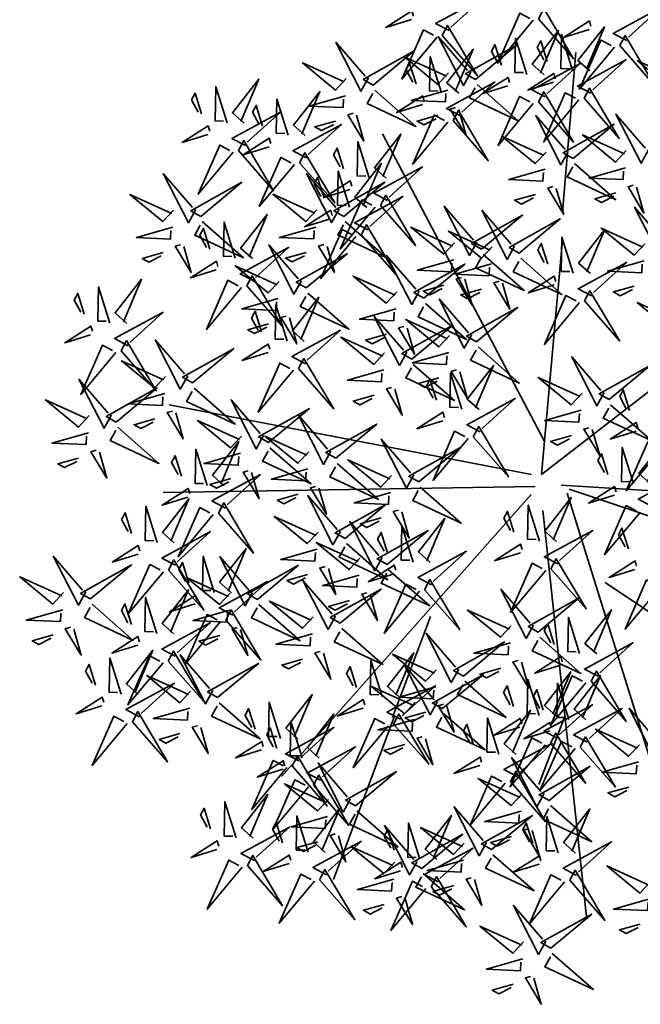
# Model space of a CAD drawing. Extents: x 883 to 364438, y -13 to 4201180.
# Tile 594 of 607: x 364375.157 to 364376.132, y 4200841.886 to 4200843.435. Entities that reach past the tile are written whole.
import ezdxf

# ---------------------------------------------------------------- set-up
doc = ezdxf.new("R2010")
doc.units = 0
doc.header["$LTSCALE"] = 0.5
doc.header["$MEASUREMENT"] = 0
doc.layers.add('L-tree', color=102, linetype='Continuous', lineweight=35)

# ---------------------------------------------------------------- blocks, each defined once
blk = doc.blocks.new('shrub3')
at = {"color": 32}
for p, q in [((-68.47, 143.52), (-106.19, 232.32)), ((-5.99, -2.5), (58.67, 140.12)), ((-14.08, 16.34), (-186.51, 134.74)), ((-5.99, -2.5), (-59.88, 126.66)), ((7.48, -2.5), (134.11, 54.01)), ((12.87, -2.5), (147.58, 19.03)), ((-11.38, -5.19), (-224.23, -69.78)), ((12.87, -5.19), (169.14, -161.27)), ((-5.99, -10.57), (-202.68, -118.21)), ((-5.99, -15.96), (-59.88, -236.62)), ((4.78, -21.34), (142.19, -225.85)), ((58.17, -42.16), (184.8, -55.61)), ((74.33, -125.58), (79.72, -168.64))]:
    blk.add_line(p, q, dxfattribs=at)
at = {"color": 98}
for p, q in [((-17.27, -174.02), (-25.36, -109.43)), ((-16.77, -172.03), (-3.3, -276.98))]:
    blk.add_line(p, q, dxfattribs=at)
at = {"color": 94}
for points in [[(-82.48, 253), (-91.71, 253), (-73.24, 280.67), (-82.48, 255.31)], [(-105.56, 248.39), (-117.11, 236.86), (-107.87, 253), (-105.56, 250.69)], [(-93.64, 226.42), (-102.88, 228.72), (-98.26, 254.08), (-95.95, 226.42)], [(-87.09, 246.08), (-94.02, 213.8), (-96.33, 246.08), (-89.4, 246.08)], [(-43.31, 249.24), (-45.84, 240.07), (-71.08, 245.32), (-43.37, 246.93)], [(-137.97, 237.61), (-144.9, 205.33), (-147.21, 237.61), (-140.28, 237.61)], [(-116.96, 211.59), (-126.2, 213.9), (-121.58, 239.26), (-119.27, 211.59)], [(-86.72, 214.89), (-95.95, 214.89), (-77.48, 242.56), (-86.72, 217.19)], [(-180, 208.53), (-189.23, 208.53), (-170.76, 236.2), (-180, 210.84)], [(-110.04, 200.06), (-119.27, 200.06), (-100.8, 227.73), (-110.04, 202.37)], [(-109.8, 210.27), (-121.35, 198.75), (-112.11, 214.89), (-109.8, 212.58)], [(-91.33, 207.97), (-98.26, 175.69), (-100.57, 207.97), (-93.64, 207.97)], [(-40.09, 200.83), (-40.32, 191.59), (-67.52, 210.75), (-42.39, 200.88)], [(-156.69, 192.36), (-156.92, 183.12), (-184.12, 202.28), (-159, 192.41)], [(-157.24, 177.72), (-166.48, 180.02), (-161.86, 205.38), (-159.55, 177.72)], [(-133.12, 195.45), (-144.67, 183.92), (-135.43, 200.06), (-133.12, 197.76)], [(-150.32, 166.19), (-159.55, 166.19), (-141.08, 193.86), (-150.32, 168.49)], [(-114.65, 193.15), (-121.58, 160.87), (-123.89, 193.15), (-116.96, 193.15)], [(-51.79, 194.19), (-54.32, 185.02), (-79.56, 190.27), (-51.85, 191.88)], [(-149.89, 187.57), (-117.79, 179.84), (-150.12, 178.34), (-149.95, 185.26)], [(-82.49, 177.53), (-82.72, 168.3), (-109.92, 187.46), (-84.79, 177.59)], [(-75.69, 172.75), (-43.59, 165.01), (-75.92, 163.51), (-75.75, 170.44)], [(-36.06, 177.63), (-24.82, 165.8), (-40.72, 175.44), (-38.36, 177.69)], [(-152.66, 169.16), (-141.42, 157.33), (-157.33, 166.97), (-154.96, 169.22)], [(-94.19, 170.9), (-96.72, 161.73), (-121.96, 166.98), (-94.25, 168.59)], [(-4.05, 156.36), (-4.28, 147.13), (-31.48, 166.28), (-6.35, 156.42)], [(-78.46, 154.34), (-67.22, 142.51), (-83.13, 152.15), (-80.76, 154.4)], [(-15.75, 149.73), (-18.28, 140.55), (-43.52, 145.8), (-15.81, 147.42)], [(-36.4, 118.43), (-45.64, 120.73), (-41.02, 146.1), (-38.71, 118.43)], [(-29.48, 106.9), (-38.71, 106.9), (-20.24, 134.57), (-29.48, 109.2)], [(-84.61, 111.9), (-84.84, 102.66), (-112.04, 121.82), (-86.91, 111.95)], [(24.53, 120.08), (22, 110.91), (-3.24, 116.16), (24.47, 117.77)], [(-105.81, 103.43), (-106.04, 94.19), (-133.24, 113.35), (-108.11, 103.48)], [(-77.81, 107.11), (-45.71, 99.37), (-78.04, 97.87), (-77.87, 104.8)], [(-52.56, 102.29), (-64.1, 90.76), (-54.87, 106.9), (-52.56, 104.59)], [(-96.31, 105.26), (-98.84, 96.09), (-124.08, 101.34), (-96.37, 102.95)], [(-117.51, 96.79), (-120.04, 87.62), (-145.28, 92.87), (-117.57, 94.48)], [(-99.01, 98.64), (-66.91, 90.91), (-99.24, 89.41), (-99.07, 96.33)], [(-34.09, 99.98), (-41.02, 67.7), (-43.33, 99.98), (-36.4, 99.98)], [(-80.58, 88.7), (-69.34, 76.87), (-85.25, 86.51), (-82.88, 88.76)], [(-101.78, 80.23), (-90.54, 68.4), (-106.45, 78.04), (-104.08, 80.29)], [(-122.77, 61.08), (-123, 51.85), (-150.2, 71), (-125.08, 61.14)], [(4.43, 58.96), (4.2, 49.73), (-23, 68.88), (2.13, 59.02)], [(-82.49, 52.61), (-82.72, 43.38), (-109.92, 62.53), (-84.79, 52.67)], [(-134.47, 54.44), (-137, 45.27), (-162.24, 50.52), (-134.53, 52.13)], [(-115.97, 56.29), (-83.87, 48.56), (-116.2, 47.06), (-116.03, 53.98)], [(11.23, 54.17), (43.33, 46.44), (11, 44.94), (11.17, 51.86)], [(-75.69, 47.82), (-43.59, 40.09), (-75.92, 38.59), (-75.75, 45.51)], [(-7.27, 52.33), (-9.8, 43.15), (-35.04, 48.4), (-7.33, 50.02)], [(32.24, 47.24), (20.7, 35.71), (29.93, 51.85), (32.24, 49.54)], [(54.76, 23.15), (45.52, 25.45), (50.14, 50.81), (52.45, 23.15)], [(-94.19, 45.97), (-96.72, 36.8), (-121.96, 42.05), (-94.25, 43.67)], [(-57.6, 14.68), (-66.84, 16.98), (-62.22, 42.34), (-59.91, 14.68)], [(50.71, 44.93), (43.78, 12.65), (41.47, 44.93), (48.4, 44.93)], [(-118.74, 37.88), (-107.5, 26.06), (-123.41, 35.69), (-121.04, 37.94)], [(8.46, 35.77), (19.7, 23.94), (3.8, 33.57), (6.16, 35.82)], [(61.69, 11.62), (52.45, 11.62), (70.92, 39.29), (61.69, 13.92)], [(-112.17, 25.08), (-112.4, 15.85), (-139.6, 35.01), (-114.47, 25.14)], [(-50.68, 3.15), (-59.91, 3.15), (-41.44, 30.82), (-50.68, 5.45)], [(-78.46, 29.41), (-67.22, 17.59), (-83.13, 27.22), (-80.76, 29.47)], [(-123.87, 18.45), (-126.4, 9.27), (-151.64, 14.52), (-123.93, 16.14)], [(-105.37, 20.29), (-73.27, 12.56), (-105.6, 11.06), (-105.43, 17.99)], [(38.6, 7), (27.06, -4.52), (36.29, 11.62), (38.6, 9.31)], [(-108.14, 1.89), (-96.9, -9.94), (-112.81, -0.3), (-110.44, 1.95)], [(-73.76, -1.46), (-85.3, -12.99), (-76.07, 3.15), (-73.76, 0.84)], [(57.07, 4.7), (50.14, -27.58), (47.83, 4.7), (54.76, 4.7)], [(-55.29, -3.77), (-62.22, -36.05), (-64.53, -3.77), (-57.6, -3.77)], [(20.84, -34.02), (11.6, -31.72), (16.22, -6.36), (18.53, -34.02)], [(27.76, -45.55), (18.53, -45.55), (37, -17.88), (27.76, -43.25)], [(70.4, -26.87), (58.86, -38.4), (68.09, -22.26), (70.4, -24.57)], [(-74.01, -38.44), (-74.24, -47.67), (-101.44, -28.52), (-76.31, -38.38)], [(88.87, -29.18), (81.94, -61.46), (79.63, -29.18), (86.56, -29.18)], [(-85.71, -45.07), (-88.24, -54.25), (-113.48, -49), (-85.77, -47.38)], [(-67.21, -43.23), (-35.11, -50.96), (-67.44, -52.46), (-67.27, -45.54)], [(4.68, -50.16), (-6.86, -61.69), (2.37, -45.55), (4.68, -47.86)], [(-40.64, -80.61), (-49.88, -78.3), (-45.26, -52.94), (-42.95, -80.61)], [(23.15, -52.47), (16.22, -84.75), (13.91, -52.47), (20.84, -52.47)], [(-118.09, -53.82), (-85.99, -61.55), (-118.32, -63.05), (-118.15, -56.12)], [(73.84, -82.72), (64.6, -80.42), (69.22, -55.06), (71.53, -82.72)], [(-69.98, -61.63), (-58.74, -73.46), (-74.65, -63.83), (-72.28, -61.58)], [(-33.72, -92.14), (-42.95, -92.14), (-24.48, -64.47), (-33.72, -89.83)], [(80.77, -94.25), (71.53, -94.25), (90, -66.58), (80.77, -91.95)], [(31.99, -85.02), (31.76, -94.25), (4.56, -75.1), (29.69, -84.96)], [(20.29, -91.66), (17.76, -100.83), (-7.48, -95.58), (20.23, -93.97)], [(38.79, -89.81), (70.89, -97.54), (38.56, -99.04), (38.73, -92.12)], [(57.68, -98.86), (46.14, -110.39), (55.37, -94.25), (57.68, -96.56)], [(86.56, -120.84), (77.32, -118.53), (81.94, -93.17), (84.25, -120.84)], [(69.6, -127.19), (60.36, -124.88), (64.98, -99.52), (67.29, -127.19)], [(76.15, -101.17), (69.22, -133.45), (66.91, -101.17), (73.84, -101.17)], [(93.49, -132.37), (84.25, -132.37), (102.72, -104.7), (93.49, -130.06)], [(133.75, -112.55), (133.52, -121.78), (106.32, -102.62), (131.45, -112.49)], [(36.02, -108.22), (47.26, -120.04), (31.36, -110.41), (33.72, -108.16)], [(76.53, -138.72), (67.29, -138.72), (85.76, -111.05), (76.53, -136.41)], [(122.05, -119.18), (119.52, -128.36), (94.28, -123.11), (122, -121.49)], [(88.87, -139.28), (81.94, -171.56), (79.63, -139.28), (86.56, -139.28)]]:
    blk.add_lwpolyline(points, dxfattribs=at)
at = {"color": 20}
for points in [[(-84.78, 248.39), (-54.77, 236.86), (-84.78, 255.31), (-84.78, 248.39)], [(-135.66, 239.92), (-105.65, 228.39), (-135.66, 246.84), (-135.66, 239.92)], [(-102.88, 221.8), (-119.04, 237.94), (-109.8, 219.5), (-105.18, 221.8)], [(-119.04, 219.5), (-128.27, 228.72), (-128.27, 224.11), (-121.35, 219.5)], [(-126.2, 206.98), (-142.36, 223.12), (-133.12, 204.68), (-128.5, 206.98)], [(-152.14, 189.93), (-139.86, 219.65), (-159.05, 190.11), (-152.14, 189.93)], [(-142.36, 204.68), (-151.59, 213.9), (-151.59, 209.29), (-144.67, 204.68)], [(-89.02, 210.27), (-59.01, 198.75), (-89.02, 217.19), (-89.02, 210.27)], [(-182.31, 203.92), (-152.29, 192.39), (-182.31, 210.84), (-182.31, 203.92)], [(-112.34, 195.45), (-82.33, 183.92), (-112.34, 202.37), (-112.34, 195.45)], [(-77.94, 175.11), (-65.66, 204.83), (-84.85, 175.28), (-77.94, 175.11)], [(-47.41, 184.84), (-63.95, 169.09), (-45.28, 177.86), (-47.47, 182.54)], [(-152.62, 161.57), (-122.61, 150.05), (-152.62, 168.49), (-152.62, 161.57)], [(-45.51, 168.63), (-54.96, 159.63), (-50.35, 159.51), (-45.57, 166.32)], [(-89.81, 161.55), (-106.35, 145.8), (-87.68, 154.57), (-89.87, 159.24)], [(-221.39, 153.96), (-223.93, 144.79), (-249.17, 150.04), (-221.45, 151.65)], [(-87.91, 145.34), (-97.36, 136.34), (-92.75, 136.22), (-87.97, 143.03)], [(-80.06, 109.47), (-67.78, 139.19), (-86.97, 109.65), (-80.06, 109.47)], [(-11.37, 140.38), (-27.91, 124.63), (-9.24, 133.4), (-11.43, 138.07)], [(-101.26, 101), (-88.98, 130.72), (-108.17, 101.18), (-101.26, 101)], [(-45.64, 113.82), (-61.8, 129.96), (-52.56, 111.51), (-47.94, 113.82)], [(-61.8, 111.51), (-71.03, 120.73), (-71.03, 116.12), (-64.1, 111.51)], [(-9.47, 124.17), (-18.92, 115.16), (-14.31, 115.05), (-9.53, 121.86)], [(-256.32, 89.96), (-265.55, 89.96), (-247.08, 117.63), (-256.32, 92.27)], [(-31.78, 102.29), (-1.77, 90.76), (-31.78, 109.2), (-31.78, 102.29)], [(-167.46, 95.94), (-137.45, 84.41), (-167.46, 102.85), (-167.46, 95.94)], [(-91.93, 95.91), (-108.47, 80.16), (-89.8, 88.93), (-91.99, 93.61)], [(-224.89, 93.63), (-231.82, 61.35), (-234.13, 93.63), (-227.2, 93.63)], [(-113.13, 87.44), (-129.67, 71.69), (-111, 80.46), (-113.19, 85.14)], [(-118.22, 58.65), (-105.94, 88.37), (-125.13, 58.83), (-118.22, 58.65)], [(8.98, 56.54), (21.26, 86.25), (2.07, 56.71), (8.98, 56.54)], [(-169.58, 74.76), (-139.57, 63.23), (-169.58, 81.68), (-169.58, 74.76)], [(-90.03, 79.7), (-99.48, 70.7), (-94.87, 70.58), (-90.09, 77.39)], [(-77.94, 50.18), (-65.66, 79.9), (-84.85, 50.36), (-77.94, 50.18)], [(-111.23, 71.23), (-120.68, 62.23), (-116.07, 62.11), (-111.29, 68.92)], [(23, 56.46), (13.77, 65.68), (13.77, 61.07), (20.7, 56.46)], [(-107.62, 22.66), (-95.34, 52.37), (-114.53, 22.83), (-107.62, 22.66)], [(-130.09, 45.1), (-146.63, 29.34), (-127.96, 38.11), (-130.15, 42.79)], [(-2.89, 42.98), (-19.43, 27.23), (-0.76, 36), (-2.95, 40.67)], [(-89.81, 36.63), (-106.35, 20.87), (-87.68, 29.64), (-89.87, 34.32)], [(45.52, 18.53), (29.36, 34.67), (38.6, 16.23), (43.22, 18.53)], [(-128.19, 28.88), (-137.64, 19.88), (-133.03, 19.77), (-128.25, 26.57)], [(-66.84, 10.06), (-83, 26.2), (-73.76, 7.76), (-69.14, 10.06)], [(-0.99, 26.77), (-10.44, 17.76), (-5.83, 17.65), (-1.05, 24.46)], [(29.36, 16.23), (20.13, 25.45), (20.13, 20.84), (27.06, 16.23)], [(-163.04, -9.56), (-172.27, -9.56), (-153.8, 18.11), (-163.04, -7.25)], [(-87.91, 20.41), (-97.36, 11.41), (-92.75, 11.3), (-87.97, 18.11)], [(-83, 7.76), (-92.23, 16.98), (-92.23, 12.37), (-85.3, 7.76)], [(-119.49, 9.1), (-136.03, -6.65), (-117.36, 2.12), (-119.55, 6.79)], [(-52.98, -1.46), (-22.97, -12.99), (-52.98, 5.45), (-52.98, -1.46)], [(-117.59, -7.11), (-127.04, -16.11), (-122.43, -16.23), (-117.65, -9.42)], [(-69.46, -40.86), (-57.18, -11.15), (-76.37, -40.69), (-69.46, -40.86)], [(61.16, -17.65), (51.93, -8.43), (51.93, -13.04), (58.86, -17.65)], [(-217.86, -51.45), (-205.58, -21.74), (-224.77, -51.28), (-217.86, -51.45)], [(11.6, -38.64), (-4.56, -22.5), (4.68, -40.94), (9.3, -38.64)], [(-4.56, -40.94), (-13.79, -31.72), (-13.79, -36.33), (-6.86, -40.94)], [(25.46, -50.16), (55.47, -61.69), (25.46, -43.25), (25.46, -50.16)], [(-81.33, -54.42), (-97.87, -70.17), (-79.2, -61.4), (-81.39, -56.73)], [(36.54, -87.45), (48.82, -57.73), (29.63, -87.27), (36.54, -87.45)], [(-92.78, -91.68), (-80.5, -61.97), (-99.69, -91.51), (-92.78, -91.68)], [(-63.1, -93.8), (-50.82, -64.08), (-70.01, -93.62), (-63.1, -93.8)], [(-176.87, -66.25), (-179.4, -75.42), (-204.64, -70.17), (-176.93, -68.56)], [(-49.88, -85.22), (-66.04, -69.08), (-56.8, -87.52), (-52.18, -85.22)], [(64.6, -87.34), (48.44, -71.2), (57.68, -89.64), (62.3, -87.34)], [(-252.09, -91.37), (-252.32, -100.61), (-279.52, -81.45), (-254.4, -91.32)], [(48.44, -89.64), (39.21, -80.42), (39.21, -85.03), (46.14, -89.64)], [(-36.02, -96.75), (-6.01, -108.28), (-36.02, -89.83), (-36.02, -96.75)], [(78.46, -98.86), (108.47, -110.39), (78.46, -91.95), (78.46, -98.86)], [(-104.65, -105.24), (-121.19, -120.99), (-102.52, -112.22), (-104.71, -107.55)], [(8.98, -131.91), (21.26, -102.2), (2.07, -131.74), (8.98, -131.91)], [(24.67, -101), (8.13, -116.76), (26.8, -107.99), (24.61, -103.31)], [(77.32, -125.45), (61.16, -109.31), (70.4, -127.75), (75.02, -125.45)], [(60.36, -131.8), (44.2, -115.66), (53.44, -134.11), (58.06, -131.8)], [(91.18, -136.98), (121.19, -148.51), (91.18, -130.06), (91.18, -136.98)], [(126.43, -128.53), (109.89, -144.28), (128.56, -135.51), (126.37, -130.84)], [(74.22, -143.33), (104.23, -154.86), (74.22, -136.41), (74.22, -143.33)], [(-12.52, -172.6), (-21.75, -172.6), (-3.28, -144.93), (-12.52, -170.29)], [(89.54, -174.26), (101.82, -144.54), (82.63, -174.09), (89.54, -174.26)], [(128.33, -144.74), (118.88, -153.74), (123.49, -153.86), (128.27, -147.05)], [(-81.55, -168.04), (-91, -177.04), (-86.39, -177.15), (-81.61, -170.34)], [(-150.32, -202.24), (-159.55, -202.24), (-141.08, -174.57), (-150.32, -199.93)], [(72.58, -216.61), (84.86, -186.89), (65.67, -216.43), (72.58, -216.61)], [(-209.25, -197.8), (-177.15, -205.53), (-209.48, -207.03), (-209.31, -200.11)], [(-42.57, -234.57), (-49.5, -266.85), (-51.81, -234.57), (-44.88, -234.57)], [(115.69, -256.81), (113.16, -265.99), (87.92, -260.74), (115.64, -259.12)]]:
    blk.add_lwpolyline(points, dxfattribs=at)
at = {"color": 98}
for points in [[(-203.08, 203.92), (-214.63, 192.39), (-205.39, 208.53), (-203.08, 206.23)], [(-184.61, 201.62), (-191.54, 169.34), (-193.85, 201.62), (-186.92, 201.62)], [(-205.14, 158.17), (-192.86, 187.89), (-212.05, 158.35), (-205.14, 158.17)], [(-168.39, 185.72), (-170.92, 176.55), (-196.16, 181.8), (-168.45, 183.41)], [(-166.48, 173.1), (-182.64, 189.24), (-173.4, 170.8), (-168.79, 173.1)], [(-182.64, 170.8), (-191.87, 180.02), (-191.87, 175.41), (-184.95, 170.8)], [(-164.01, 176.37), (-180.55, 160.62), (-161.88, 169.39), (-164.07, 174.07)], [(-209.69, 160.6), (-209.92, 151.36), (-237.12, 170.52), (-212, 160.65)], [(-173.4, 161.57), (-184.95, 150.05), (-175.71, 166.19), (-173.4, 163.88)], [(-202.89, 155.81), (-170.79, 148.07), (-203.12, 146.57), (-202.95, 153.5)], [(-162.11, 160.16), (-171.56, 151.16), (-166.95, 151.04), (-162.17, 157.85)], [(-154.93, 159.27), (-161.86, 126.99), (-164.17, 159.27), (-157.24, 159.27)], [(-217.01, 144.61), (-233.55, 128.86), (-214.88, 137.63), (-217.07, 142.31)], [(-227.2, 112.08), (-236.44, 114.38), (-231.82, 139.75), (-229.51, 112.08)], [(-205.66, 137.4), (-194.42, 125.57), (-210.33, 135.21), (-207.96, 137.46)], [(-172.08, 112.08), (-181.32, 114.38), (-176.7, 139.75), (-174.39, 112.08)], [(-263.24, 101.49), (-272.48, 103.79), (-267.86, 129.16), (-265.55, 101.49)], [(-220.28, 100.55), (-229.51, 100.55), (-211.04, 128.22), (-220.28, 102.85)], [(-215.11, 128.4), (-224.56, 119.4), (-219.95, 119.28), (-215.17, 126.09)], [(-165.16, 100.55), (-174.39, 100.55), (-155.92, 128.22), (-165.16, 102.85)], [(-236.44, 107.46), (-252.6, 123.6), (-243.36, 105.16), (-238.75, 107.46)], [(-181.32, 107.46), (-197.48, 123.6), (-188.24, 105.16), (-183.63, 107.46)], [(-272.48, 96.88), (-288.64, 113.02), (-279.4, 94.57), (-274.79, 96.88)], [(-252.6, 105.16), (-261.83, 114.38), (-261.83, 109.77), (-254.91, 105.16)], [(-197.48, 105.16), (-206.71, 114.38), (-206.71, 109.77), (-199.79, 105.16)], [(-174.2, 90.9), (-183.44, 93.21), (-178.82, 118.57), (-176.51, 90.9)], [(-183.94, 79.83), (-171.66, 109.54), (-190.85, 80), (-183.94, 79.83)], [(-167.28, 79.37), (-176.51, 79.37), (-158.04, 107.04), (-167.28, 81.68)], [(-288.64, 94.57), (-297.87, 103.79), (-297.87, 99.18), (-290.95, 94.57)], [(-222.59, 95.94), (-192.57, 84.41), (-222.59, 102.85), (-222.59, 95.94)], [(-183.44, 86.29), (-199.6, 102.43), (-190.36, 83.98), (-185.75, 86.29)], [(-243.36, 95.94), (-254.91, 84.41), (-245.67, 100.55), (-243.36, 98.24)], [(-188.24, 95.94), (-199.79, 84.41), (-190.55, 100.55), (-188.24, 98.24)], [(-279.4, 85.35), (-290.95, 73.82), (-281.71, 89.96), (-279.4, 87.65)], [(-258.63, 85.35), (-228.61, 73.82), (-258.63, 92.27), (-258.63, 85.35)], [(-188.49, 82.25), (-188.72, 73.02), (-215.92, 92.18), (-190.8, 82.31)], [(-199.6, 83.98), (-208.83, 93.21), (-208.83, 88.6), (-201.91, 83.98)], [(-169.77, 93.63), (-176.7, 61.35), (-179.01, 93.63), (-172.08, 93.63)], [(-260.93, 83.04), (-267.86, 50.76), (-270.17, 83.04), (-263.24, 83.04)], [(-190.36, 74.76), (-201.91, 63.23), (-192.67, 79.37), (-190.36, 77.07)], [(-181.69, 77.46), (-149.59, 69.73), (-181.92, 68.23), (-181.75, 75.15)], [(-200.19, 75.62), (-202.73, 66.44), (-227.97, 71.69), (-200.25, 73.31)], [(-171.89, 72.46), (-178.82, 40.17), (-181.13, 72.46), (-174.2, 72.46)], [(-260.26, 39.6), (-247.98, 69.31), (-267.17, 39.77), (-260.26, 39.6)], [(-195.81, 66.27), (-212.35, 50.52), (-193.68, 59.29), (-195.87, 63.96)], [(-183.94, 31.13), (-171.66, 60.84), (-190.85, 31.3), (-183.94, 31.13)], [(-220.84, 31.61), (-230.08, 33.92), (-225.46, 59.28), (-223.15, 31.61)], [(-184.46, 59.06), (-173.22, 47.23), (-189.13, 56.86), (-186.76, 59.12)], [(-264.81, 42.02), (-265.04, 32.79), (-292.24, 51.95), (-267.12, 42.08)], [(-213.92, 20.09), (-223.15, 20.09), (-204.68, 47.76), (-213.92, 22.39)], [(-193.91, 50.06), (-203.36, 41.06), (-198.75, 40.94), (-193.97, 47.75)], [(-230.08, 27), (-246.24, 43.14), (-237, 24.7), (-232.39, 27)], [(-188.49, 33.55), (-188.72, 24.32), (-215.92, 43.48), (-190.8, 33.61)], [(-258.01, 37.23), (-225.91, 29.5), (-258.24, 28), (-258.07, 34.92)], [(-276.51, 35.39), (-279.05, 26.21), (-304.29, 31.46), (-276.57, 33.08)], [(-246.24, 24.7), (-255.47, 33.92), (-255.47, 29.31), (-248.55, 24.7)], [(-272.13, 26.04), (-288.67, 10.29), (-270, 19.06), (-272.19, 23.73)], [(-200.19, 26.92), (-202.73, 17.74), (-227.97, 22.99), (-200.25, 24.61)], [(-181.69, 28.76), (-149.59, 21.03), (-181.92, 19.53), (-181.75, 26.45)], [(-169.96, 1.97), (-179.2, 4.28), (-174.58, 29.64), (-172.27, 1.97)], [(-260.78, 18.83), (-249.54, 7), (-265.45, 16.63), (-263.08, 18.88)], [(-237, 15.47), (-248.55, 3.95), (-239.31, 20.09), (-237, 17.78)], [(-216.23, 15.47), (-186.21, 3.95), (-216.23, 22.39), (-216.23, 15.47)], [(-218.53, 13.17), (-225.46, -19.11), (-227.77, 13.17), (-220.84, 13.17)], [(-195.81, 17.57), (-212.35, 1.82), (-193.68, 10.59), (-195.87, 15.26)], [(-179.2, -2.64), (-195.36, 13.5), (-186.12, -4.95), (-181.51, -2.64)], [(-270.23, 9.83), (-279.68, 0.83), (-275.07, 0.71), (-270.29, 7.52)], [(-184.46, 10.36), (-173.22, -1.47), (-189.13, 8.16), (-186.76, 10.41)], [(-195.36, -4.95), (-204.59, 4.28), (-204.59, -0.33), (-197.67, -4.95)], [(-193.91, 1.36), (-203.36, -7.64), (-198.75, -7.76), (-193.97, -0.95)], [(-269.6, -38.26), (-278.84, -35.95), (-274.22, -10.59), (-271.91, -38.26)], [(-186.12, -14.17), (-197.67, -25.7), (-188.43, -9.56), (-186.12, -11.86)], [(-165.34, -14.17), (-135.33, -25.7), (-165.34, -7.25), (-165.34, -14.17)], [(-167.65, -16.47), (-174.58, -48.76), (-176.89, -16.47), (-169.96, -16.47)], [(-262.68, -49.79), (-271.91, -49.79), (-253.44, -22.12), (-262.68, -47.48)], [(-120.34, -51.45), (-108.06, -21.74), (-127.25, -51.28), (-120.34, -51.45)], [(-278.84, -42.87), (-295, -26.73), (-285.76, -45.18), (-281.15, -42.87)], [(-160.62, -62.04), (-148.34, -32.32), (-167.53, -61.86), (-160.62, -62.04)], [(-295, -45.18), (-304.23, -35.95), (-304.23, -40.56), (-297.31, -45.18)], [(-222.41, -49.03), (-222.64, -58.26), (-249.84, -39.1), (-224.72, -48.97)], [(-124.89, -49.03), (-125.12, -58.26), (-152.32, -39.1), (-127.2, -48.97)], [(-264.99, -54.4), (-234.97, -65.93), (-264.99, -47.48), (-264.99, -54.4)], [(-285.76, -54.4), (-297.31, -65.93), (-288.07, -49.79), (-285.76, -52.09)], [(-165.17, -59.61), (-165.4, -68.85), (-192.6, -49.69), (-167.48, -59.56)], [(-267.29, -56.71), (-274.22, -88.99), (-276.53, -56.71), (-269.6, -56.71)], [(-234.11, -55.66), (-236.65, -64.84), (-261.89, -59.59), (-234.17, -57.97)], [(-215.61, -53.82), (-183.51, -61.55), (-215.84, -63.05), (-215.67, -56.12)], [(-136.59, -55.66), (-139.12, -64.84), (-164.36, -59.59), (-136.65, -57.97)], [(-247.54, -93.8), (-235.26, -64.08), (-254.45, -93.62), (-247.54, -93.8)], [(-229.73, -65.01), (-246.27, -80.76), (-227.6, -71.99), (-229.79, -67.32)], [(-158.37, -64.4), (-126.27, -72.13), (-158.6, -73.63), (-158.43, -66.71)], [(-132.21, -65.01), (-148.75, -80.76), (-130.08, -71.99), (-132.27, -67.32)], [(-172.08, -97.55), (-181.32, -95.24), (-176.7, -69.88), (-174.39, -97.55)], [(-79.43, -70.63), (-88.88, -79.64), (-84.27, -79.75), (-79.49, -72.94)], [(-218.38, -72.22), (-207.14, -84.05), (-223.05, -74.41), (-220.68, -72.16)], [(-172.49, -75.6), (-189.03, -91.35), (-170.36, -82.58), (-172.55, -77.9)], [(-120.86, -72.22), (-109.62, -84.05), (-125.53, -74.41), (-123.16, -72.16)], [(-227.83, -81.22), (-237.28, -90.22), (-232.67, -90.34), (-227.89, -83.53)], [(-165.16, -109.08), (-174.39, -109.08), (-155.92, -81.41), (-165.16, -106.77)], [(-161.14, -82.81), (-149.9, -94.64), (-165.81, -85), (-163.44, -82.75)], [(-130.31, -81.22), (-139.76, -90.22), (-135.15, -90.34), (-130.37, -83.53)], [(-97.33, -89.26), (-97.56, -98.49), (-124.76, -79.33), (-99.63, -89.2)], [(-67.65, -91.37), (-67.88, -100.61), (-95.08, -81.45), (-69.95, -91.32)], [(-66.04, -87.52), (-75.27, -78.3), (-75.27, -82.91), (-68.34, -87.52)], [(-181.32, -102.16), (-197.48, -86.02), (-188.24, -104.46), (-183.63, -102.16)], [(-170.59, -91.81), (-180.04, -100.81), (-175.43, -100.93), (-170.65, -94.12)], [(-90.53, -94.05), (-58.43, -101.78), (-90.76, -103.28), (-90.59, -96.35)], [(-56.8, -96.75), (-68.34, -108.28), (-59.11, -92.14), (-56.8, -94.44)], [(-263.79, -98.01), (-266.33, -107.18), (-291.57, -101.93), (-263.85, -100.32)], [(-245.29, -96.16), (-213.19, -103.89), (-245.52, -105.4), (-245.35, -98.47)], [(-197.48, -104.46), (-206.71, -95.24), (-206.71, -99.85), (-199.79, -104.46)], [(-109.03, -95.89), (-111.56, -105.07), (-136.8, -99.82), (-109.09, -98.2)], [(-79.35, -98.01), (-81.88, -107.18), (-107.12, -101.93), (-79.41, -100.32)], [(-60.85, -96.16), (-28.75, -103.89), (-61.08, -105.4), (-60.91, -98.47)], [(-38.33, -99.05), (-45.26, -131.33), (-47.57, -99.05), (-40.64, -99.05)], [(-167.46, -113.69), (-137.45, -125.22), (-167.46, -106.77), (-167.46, -113.69)], [(-259.41, -107.36), (-275.95, -123.11), (-257.28, -114.34), (-259.47, -109.66)], [(-188.24, -113.69), (-199.79, -125.22), (-190.55, -109.08), (-188.24, -111.38)], [(-93.3, -112.45), (-82.06, -124.28), (-97.97, -114.64), (-95.6, -112.39)], [(-74.97, -107.36), (-91.51, -123.11), (-72.84, -114.34), (-75.03, -109.66)], [(-71.58, -138.26), (-59.3, -108.55), (-78.49, -138.09), (-71.58, -138.26)], [(-248.06, -114.57), (-236.82, -126.4), (-252.73, -116.76), (-250.36, -114.51)], [(-182.68, -142.01), (-191.92, -139.71), (-187.3, -114.34), (-184.99, -142.01)], [(-169.77, -115.99), (-176.7, -148.27), (-179.01, -115.99), (-172.08, -115.99)], [(-63.62, -114.57), (-52.38, -126.4), (-68.29, -116.76), (-65.92, -114.51)], [(26.57, -117.22), (17.12, -126.22), (21.73, -126.33), (26.51, -119.53)], [(61.16, -127.75), (51.93, -118.53), (51.93, -123.14), (58.86, -127.75)], [(-257.51, -123.57), (-266.96, -132.57), (-262.35, -132.69), (-257.57, -125.88)], [(-122.46, -148.85), (-110.18, -119.14), (-129.37, -148.68), (-122.46, -148.85)], [(-102.75, -121.45), (-112.2, -130.45), (-107.59, -130.57), (-102.81, -123.76)], [(-73.07, -123.57), (-82.52, -132.57), (-77.91, -132.69), (-73.13, -125.88)], [(4.43, -129.49), (4.2, -138.72), (-23, -119.56), (2.13, -129.43)], [(-191.92, -146.62), (-208.08, -130.48), (-198.84, -148.93), (-194.23, -146.62)], [(-175.76, -153.54), (-184.99, -153.54), (-166.52, -125.87), (-175.76, -151.23)], [(-138.16, -152.6), (-147.4, -150.29), (-142.78, -124.93), (-140.47, -152.6)], [(-76.13, -135.84), (-76.36, -145.07), (-103.56, -125.92), (-78.43, -135.78)], [(6.86, -155.2), (19.14, -125.49), (-0.05, -155.03), (6.86, -155.2)], [(44.2, -134.11), (34.97, -124.88), (34.97, -129.5), (41.9, -134.11)], [(-127.01, -146.43), (-127.24, -155.66), (-154.44, -136.5), (-129.32, -146.37)], [(-131.24, -164.13), (-140.47, -164.13), (-122, -136.46), (-131.24, -161.82)], [(-7.27, -136.12), (-9.8, -145.3), (-35.04, -140.05), (-7.33, -138.43)], [(-19.44, -161.07), (-28.68, -158.76), (-24.06, -133.4), (-21.75, -161.07)], [(11.23, -134.28), (43.33, -142.01), (11, -143.51), (11.17, -136.58)], [(59, -158.95), (49.76, -156.64), (54.38, -131.28), (56.69, -158.95)], [(70.4, -136.98), (58.86, -148.51), (68.09, -132.37), (70.4, -134.67)], [(-208.08, -148.93), (-217.31, -139.71), (-217.31, -144.32), (-210.39, -148.93)], [(-147.4, -157.21), (-163.56, -141.07), (-154.32, -159.52), (-149.71, -157.21)], [(-87.83, -142.48), (-90.36, -151.65), (-115.6, -146.4), (-87.89, -144.78)], [(-69.33, -140.63), (-37.23, -148.36), (-69.56, -149.86), (-69.39, -142.94)], [(53.44, -143.33), (41.9, -154.86), (51.13, -138.72), (53.44, -141.02)], [(2.31, -152.78), (2.08, -162.01), (-25.12, -142.86), (0.01, -152.72)], [(-2.89, -145.47), (-19.43, -161.22), (-0.76, -152.45), (-2.95, -147.78)], [(49.76, -163.56), (33.6, -147.42), (42.84, -165.87), (47.46, -163.56)], [(65.93, -170.48), (56.69, -170.48), (75.16, -142.81), (65.93, -168.17)], [(71.91, -145.64), (64.98, -177.92), (62.67, -145.64), (69.6, -145.64)], [(-198.84, -158.15), (-210.39, -169.68), (-201.15, -153.54), (-198.84, -155.85)], [(-178.06, -158.15), (-148.05, -169.68), (-178.06, -151.23), (-178.06, -158.15)], [(-163.56, -159.52), (-172.79, -150.29), (-172.79, -154.9), (-165.87, -159.52)], [(-138.71, -153.06), (-141.24, -162.24), (-166.48, -156.99), (-138.77, -155.37)], [(-120.21, -151.22), (-88.11, -158.95), (-120.44, -160.45), (-120.27, -153.52)], [(-83.45, -151.82), (-99.99, -167.57), (-81.32, -158.8), (-83.51, -154.13)], [(-28.68, -165.68), (-44.84, -149.54), (-35.6, -167.99), (-30.98, -165.68)], [(8.46, -152.68), (19.7, -164.51), (3.8, -154.87), (6.16, -152.62)], [(-72.1, -159.03), (-60.86, -170.86), (-76.77, -161.23), (-74.4, -158.98)], [(-44.84, -167.99), (-54.07, -158.76), (-54.07, -163.37), (-47.14, -167.99)], [(-9.39, -159.41), (-11.92, -168.59), (-37.16, -163.34), (-9.45, -161.72)], [(9.11, -157.57), (41.21, -165.3), (8.88, -166.8), (9.05, -159.88)], [(33.6, -165.87), (24.37, -156.64), (24.37, -161.26), (31.3, -165.87)], [(-211.5, -195.43), (-199.22, -165.72), (-218.41, -195.26), (-211.5, -195.43)], [(-180.37, -160.46), (-187.3, -192.74), (-189.61, -160.46), (-182.68, -160.46)], [(-157.24, -190.71), (-166.48, -188.41), (-161.86, -163.04), (-159.55, -190.71)], [(-154.32, -168.74), (-165.87, -180.27), (-156.63, -164.13), (-154.32, -166.43)], [(-134.33, -162.41), (-150.87, -178.16), (-132.2, -169.39), (-134.39, -164.72)], [(-133.54, -168.74), (-103.53, -180.27), (-133.54, -161.82), (-133.54, -168.74)], [(-0.99, -161.68), (-10.44, -170.68), (-5.83, -170.8), (-1.05, -163.99)], [(84.99, -171.84), (84.76, -181.07), (57.56, -161.91), (82.69, -171.78)], [(-135.85, -171.04), (-142.78, -203.33), (-145.09, -171.04), (-138.16, -171.04)], [(-122.98, -169.62), (-111.74, -181.45), (-127.65, -171.81), (-125.28, -169.56)], [(-5.01, -168.76), (-21.55, -184.51), (-2.88, -175.74), (-5.07, -171.07)], [(-14.82, -177.21), (15.19, -188.74), (-14.82, -170.29), (-14.82, -177.21)], [(42.84, -175.09), (31.3, -186.62), (40.53, -170.48), (42.84, -172.79)], [(63.62, -175.09), (93.63, -186.62), (63.62, -168.17), (63.62, -175.09)], [(118.36, -194.95), (109.13, -192.64), (113.74, -167.28), (116.05, -194.95)], [(-35.6, -177.21), (-47.14, -188.74), (-37.91, -172.6), (-35.6, -174.9)], [(6.34, -175.97), (17.58, -187.8), (1.68, -178.17), (4.04, -175.92)], [(61.31, -177.4), (54.38, -209.68), (52.07, -177.4), (59, -177.4)], [(91.79, -176.62), (123.89, -184.36), (91.56, -185.86), (91.73, -178.93)], [(-216.05, -193.01), (-216.28, -202.24), (-243.48, -183.09), (-218.36, -192.95)], [(-166.48, -195.32), (-182.64, -179.18), (-173.4, -197.63), (-168.79, -195.32)], [(-132.43, -178.62), (-141.88, -187.62), (-137.27, -187.74), (-132.49, -180.93)], [(-116.1, -212.37), (-103.82, -182.66), (-123.01, -212.2), (-116.1, -212.37)], [(-17.13, -179.51), (-24.06, -211.79), (-26.37, -179.51), (-19.44, -179.51)], [(73.29, -178.47), (70.76, -187.64), (45.52, -182.39), (73.23, -180.78)], [(109.13, -199.56), (92.96, -183.42), (102.2, -201.86), (106.82, -199.56)], [(125.29, -206.48), (116.05, -206.48), (134.52, -178.81), (125.29, -204.17)], [(-182.64, -197.63), (-191.87, -188.41), (-191.87, -193.02), (-184.95, -197.63)], [(-61.84, -211.89), (-71.08, -209.58), (-66.46, -184.22), (-64.15, -211.89)], [(-44.88, -216.12), (-54.12, -213.81), (-49.5, -188.45), (-47.19, -216.12)], [(-3.11, -184.97), (-12.56, -193.97), (-7.95, -194.09), (-3.17, -187.28)], [(77.67, -187.82), (61.13, -203.57), (79.8, -194.8), (77.61, -190.13)], [(166.57, -189.06), (164.04, -198.23), (138.8, -192.98), (166.52, -191.37)], [(-54.92, -223.41), (-64.15, -223.41), (-45.68, -195.75), (-54.92, -221.11)], [(92.96, -201.86), (83.73, -192.64), (83.73, -197.25), (90.66, -201.86)], [(89.02, -195.03), (100.26, -206.86), (84.36, -197.22), (86.72, -194.97)], [(-227.75, -199.64), (-230.29, -208.82), (-255.53, -203.57), (-227.81, -201.95)], [(-152.62, -206.85), (-122.61, -218.38), (-152.62, -199.93), (-152.62, -206.85)], [(-120.65, -209.95), (-120.88, -219.18), (-148.08, -200.02), (-122.96, -209.89)], [(-71.08, -216.5), (-87.24, -200.36), (-78, -218.8), (-73.38, -216.5)], [(-37.96, -227.65), (-47.19, -227.65), (-28.72, -199.98), (-37.96, -225.34)], [(-12.22, -231.43), (0.06, -201.71), (-19.13, -231.26), (-12.22, -231.43)], [(170.95, -198.4), (154.41, -214.16), (173.08, -205.39), (170.89, -200.71)], [(-173.4, -206.85), (-184.95, -218.38), (-175.71, -202.24), (-173.4, -204.55)], [(-159.36, -233.06), (-168.6, -230.75), (-163.98, -205.39), (-161.67, -233.06)], [(-54.12, -220.73), (-70.28, -204.59), (-61.04, -223.04), (-56.42, -220.73)], [(68.03, -214.18), (67.8, -223.42), (40.6, -204.26), (65.73, -214.13)], [(79.57, -204.03), (70.12, -213.03), (74.73, -213.15), (79.51, -206.34)], [(102.2, -211.09), (90.66, -222.62), (99.89, -206.48), (102.2, -208.78)], [(122.98, -211.09), (152.99, -222.62), (122.98, -204.17), (122.98, -211.09)], [(-223.37, -208.99), (-239.91, -224.74), (-221.24, -215.97), (-223.43, -211.3)], [(-154.93, -209.16), (-161.86, -241.44), (-164.17, -209.16), (-157.24, -209.16)], [(-87.24, -218.8), (-96.47, -209.58), (-96.47, -214.19), (-89.54, -218.8)], [(46.28, -237.29), (37.04, -234.99), (41.66, -209.63), (43.97, -237.29)], [(120.67, -213.39), (113.74, -245.67), (111.43, -213.39), (118.36, -213.39)], [(-212.02, -216.2), (-200.78, -228.03), (-216.69, -218.4), (-214.32, -216.15)], [(-152.44, -244.59), (-161.67, -244.59), (-143.2, -216.92), (-152.44, -242.28)], [(-132.35, -216.58), (-134.88, -225.76), (-160.12, -220.51), (-132.41, -218.89)], [(-113.85, -214.74), (-81.75, -222.47), (-114.08, -223.97), (-113.91, -217.05)], [(-70.28, -223.04), (-79.51, -213.81), (-79.51, -218.43), (-72.58, -223.04)], [(-16.77, -229.01), (-17, -238.24), (-44.2, -219.08), (-19.07, -228.95)], [(40.78, -246.25), (53.06, -216.54), (33.87, -246.08), (40.78, -246.25)], [(74.83, -218.97), (106.93, -226.7), (74.6, -228.2), (74.77, -221.28)], [(172.85, -214.62), (163.4, -223.62), (168.01, -223.73), (172.8, -216.93)], [(-221.47, -225.2), (-230.92, -234.21), (-226.31, -234.32), (-221.53, -227.51)], [(-168.6, -237.67), (-184.76, -221.53), (-175.52, -239.98), (-170.91, -237.67)], [(-78, -228.03), (-89.54, -239.55), (-80.31, -223.41), (-78, -225.72)], [(-57.22, -228.03), (-27.21, -239.55), (-57.22, -221.11), (-57.22, -228.03)], [(-40.26, -232.26), (-10.25, -243.79), (-40.26, -225.34), (-40.26, -232.26)], [(56.33, -220.82), (53.8, -229.99), (28.56, -224.74), (56.27, -223.13)], [(53.21, -248.82), (43.97, -248.82), (62.44, -221.15), (53.21, -246.52)], [(131.94, -252.6), (144.22, -222.89), (125.03, -252.43), (131.94, -252.6)], [(-184.76, -239.98), (-193.99, -230.75), (-193.99, -235.37), (-187.07, -239.98)], [(-127.97, -225.93), (-144.51, -241.68), (-125.84, -232.91), (-128.03, -228.24)], [(-61.04, -232.26), (-72.58, -243.79), (-63.35, -227.65), (-61.04, -229.95)], [(-59.53, -230.33), (-66.46, -262.61), (-68.77, -230.33), (-61.84, -230.33)], [(37.04, -241.91), (20.88, -225.77), (30.12, -244.21), (34.74, -241.91)], [(60.71, -230.17), (44.17, -245.92), (62.84, -237.15), (60.65, -232.47)], [(-116.62, -233.14), (-105.38, -244.97), (-121.29, -235.34), (-118.92, -233.09)], [(-28.47, -235.64), (-31, -244.81), (-56.24, -239.56), (-28.53, -237.95)], [(-15.2, -264.82), (-24.44, -262.51), (-19.82, -237.15), (-17.51, -264.82)], [(-9.97, -233.79), (22.13, -241.53), (-10.2, -243.03), (-10.03, -236.1)], [(36.23, -243.83), (36, -253.06), (8.8, -233.9), (33.93, -243.77)], [(20.88, -244.21), (11.65, -234.99), (11.65, -239.6), (18.58, -244.21)], [(72.06, -237.38), (83.3, -249.21), (67.4, -239.57), (69.76, -237.32)], [(-154.74, -249.2), (-124.73, -260.73), (-154.74, -242.28), (-154.74, -249.2)], [(-126.07, -242.14), (-135.52, -251.14), (-130.91, -251.26), (-126.13, -244.45)], [(127.39, -250.18), (127.16, -259.41), (99.96, -240.26), (125.09, -250.12)], [(-175.52, -249.2), (-187.07, -260.73), (-177.83, -244.59), (-175.52, -246.89)], [(-24.09, -244.99), (-40.63, -260.74), (-21.96, -251.97), (-24.15, -247.3)], [(-8.28, -276.35), (-17.51, -276.35), (0.96, -248.68), (-8.28, -274.04)], [(30.12, -253.43), (18.58, -264.96), (27.81, -248.82), (30.12, -251.13)], [(43.03, -248.62), (75.13, -256.35), (42.8, -257.85), (42.97, -250.92)], [(50.9, -253.43), (80.91, -264.96), (50.9, -246.52), (50.9, -253.43)], [(62.61, -246.38), (53.16, -255.38), (57.77, -255.49), (62.55, -248.69)], [(-157.05, -251.51), (-163.98, -283.79), (-166.29, -251.51), (-159.36, -251.51)], [(-57.6, -277.52), (-66.84, -275.22), (-62.22, -249.86), (-59.91, -277.52)], [(-24.44, -269.43), (-40.6, -253.29), (-31.36, -271.74), (-26.74, -269.43)], [(-12.74, -252.2), (-1.5, -264.03), (-17.4, -254.39), (-15.04, -252.14)], [(24.53, -250.46), (22, -259.64), (-3.24, -254.39), (24.47, -252.77)], [(134.19, -254.97), (166.29, -262.7), (133.96, -264.2), (134.13, -257.28)], [(-22.19, -261.2), (-31.64, -270.2), (-27.03, -270.32), (-22.25, -263.51)], [(28.91, -259.81), (12.37, -275.56), (31.04, -266.79), (28.85, -262.12)], [(48.59, -255.74), (41.66, -288.02), (39.35, -255.74), (46.28, -255.74)], [(-66.84, -282.14), (-83, -266), (-73.76, -284.44), (-69.14, -282.14)], [(-50.68, -289.05), (-59.91, -289.05), (-41.44, -261.38), (-50.68, -286.75)], [(-40.6, -271.74), (-49.83, -262.51), (-49.83, -267.13), (-42.9, -271.74)], [(40.26, -267.02), (51.5, -278.85), (35.6, -269.21), (37.96, -266.96)], [(120.07, -266.16), (103.53, -281.91), (122.2, -273.14), (120.01, -268.47)], [(-83, -284.44), (-92.23, -275.22), (-92.23, -279.83), (-85.3, -284.44)], [(-31.36, -280.96), (-42.9, -292.49), (-33.67, -276.35), (-31.36, -278.65)], [(-10.58, -280.96), (19.43, -292.49), (-10.58, -274.04), (-10.58, -280.96)], [(30.81, -276.02), (21.36, -285.02), (25.97, -285.14), (30.75, -278.33)], [(131.42, -273.37), (142.66, -285.2), (126.76, -275.57), (129.12, -273.32)], [(-12.89, -283.27), (-19.82, -315.55), (-22.13, -283.27), (-15.2, -283.27)], [(121.97, -282.37), (112.52, -291.38), (117.13, -291.49), (121.91, -284.68)], [(-73.76, -293.67), (-85.3, -305.19), (-76.07, -289.05), (-73.76, -291.36)], [(-52.98, -293.67), (-22.97, -305.19), (-52.98, -286.75), (-52.98, -293.67)], [(-55.29, -295.97), (-62.22, -328.25), (-64.53, -295.97), (-57.6, -295.97)]]:
    blk.add_lwpolyline(points, dxfattribs=at)

msp = doc.modelspace()

# ---------------------------------------------------------------- block references
at = {"layer": 'L-tree', "linetype": 'Continuous', "xscale": 0.002608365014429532, "yscale": 0.002608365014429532, "zscale": 0.002608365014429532, "rotation": 332.240596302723}
msp.add_blockref('shrub3', (364375.9938, 4200842.718), dxfattribs=at)

doc.saveas('drawing.dxf')
